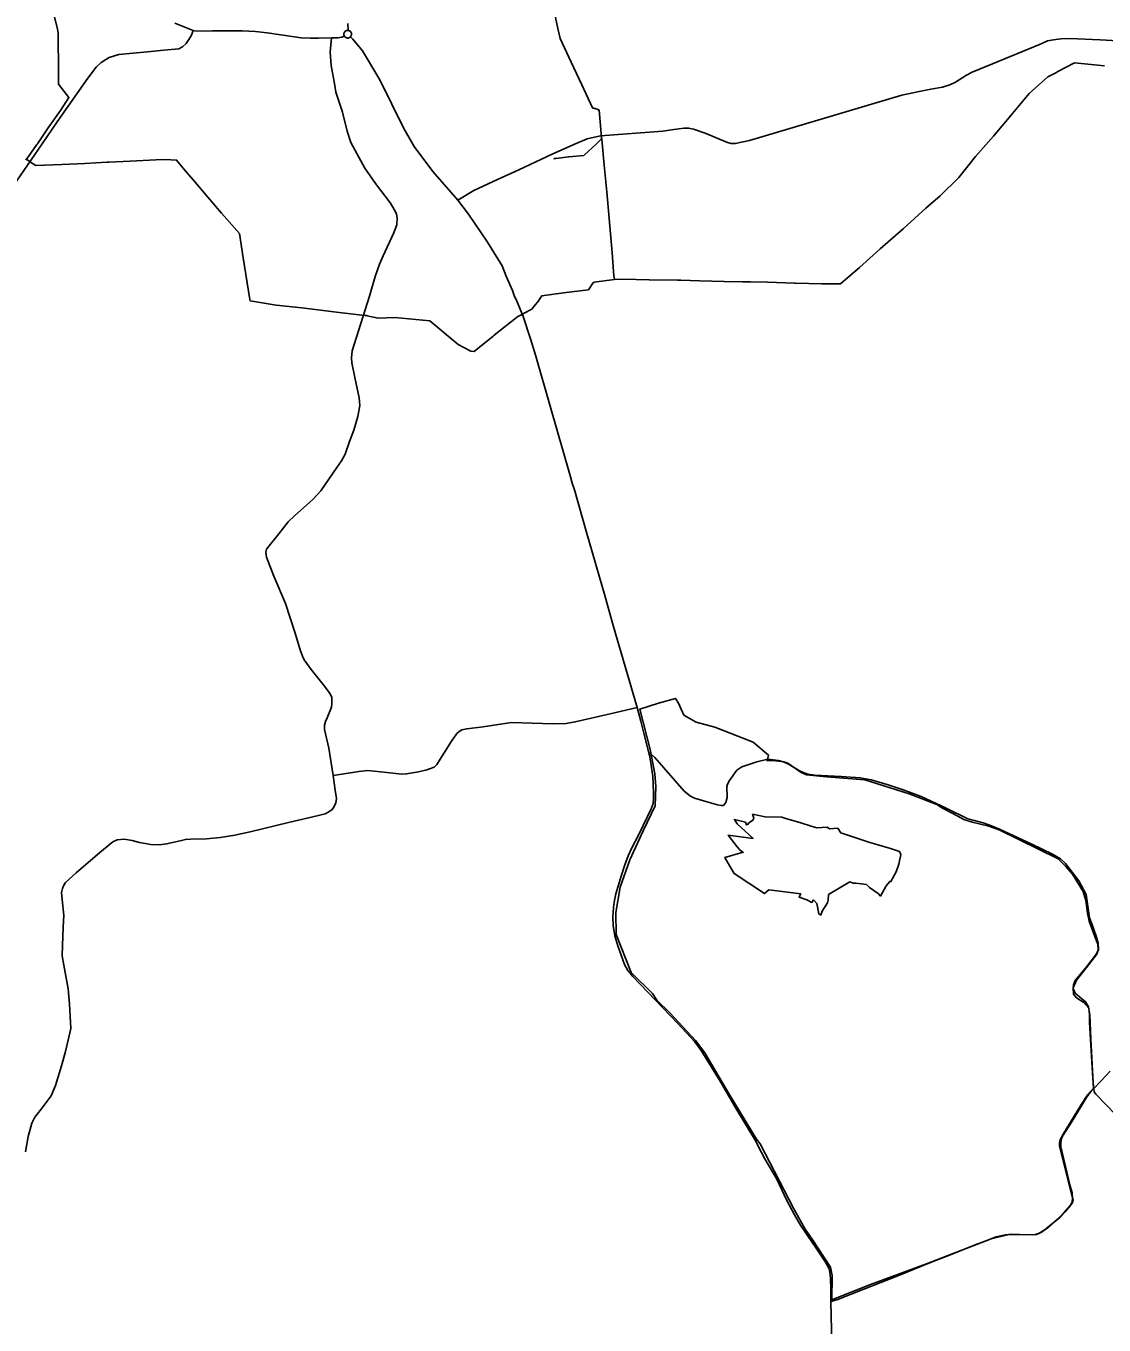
# Model space of a CAD drawing. Extents: x -789162 to -606354, y -1062736 to -945481.
# Drawn here: x -659774 to -655582, y -1000760 to -995705 of the extents above; entities that cross this region are included whole.
import ezdxf

# ---------------------------------------------------------------- set-up
doc = ezdxf.new("R2010")
doc.units = 0
for name, color, linetype in [('_SIRSI VZTAHY_OP vodnich zdroju II stupne', 7, 'Continuous'), ('_SIRSI VZTAHY_SILNICE II TRIDY_STAV', 7, 'Continuous'), ('_SIRSI VZTAHY_SILNICE III TRIDY_STAV', 7, 'Continuous'), ('_SIRSI VZTAHY_VTL PLYNOVOD', 7, 'Continuous')]:
    doc.layers.add(name, color=color, linetype=linetype)

msp = doc.modelspace()

# ---------------------------------------------------------------- linework, layer by layer
at = {"layer": '_SIRSI VZTAHY_OP vodnich zdroju II stupne'}
for points in [[(-656639.4, -1000661.4), (-656639.1, -1000566.9), (-656645.3, -1000534.1), (-656716.8, -1000425.4), (-656744.1, -1000386.5), (-656788.3, -1000307.2), (-656919.3, -1000054.6), (-656933.3, -1000036.5), (-657039.6, -999861.2), (-657134.2, -999701), (-657170.6, -999652.5), (-657269, -999546.8), (-657319.9, -999495.9), (-657337.6, -999469.3), (-657420, -999388.6), (-657478.9, -999240.8), (-657480.5, -999155.3), (-657463.6, -999056), (-657425.6, -998949.4), (-657374, -998836.4), (-657327.2, -998739.6), (-657323.9, -998664.5), (-657328, -998615.2), (-657346.5, -998520.8), (-657386.9, -998364.2), (-657314.2, -998340.8), (-657247.8, -998321.8), (-657235.7, -998340.8), (-657216.1, -998386.3), (-657168, -998413.8), (-657095, -998433.9), (-656946.4, -998492.6), (-656886.1, -998542.4), (-656891.9, -998564), (-656869.1, -998563.5), (-656826.8, -998568.8), (-656811.5, -998574.1), (-656759.1, -998610.1), (-656738.5, -998618.5), (-656661.3, -998626.5), (-656511.1, -998638.1), (-656338.7, -998693.6), (-656231.4, -998735), (-656209.4, -998749.4), (-656167.4, -998771.4), (-656126.1, -998792.9), (-656093.7, -998803.8), (-656028.9, -998819.3), (-655989.3, -998833.4), (-655760.1, -998945.3), (-655729.7, -998976.1), (-655704.4, -999005.1), (-655662.2, -999073.6), (-655652.8, -999108.6), (-655645.6, -999157.2), (-655639.7, -999187.9), (-655617.2, -999247.9), (-655606, -999277.4), (-655604, -999299.8), (-655609, -999317.2), (-655649.7, -999368.4), (-655689.1, -999418.4), (-655701.8, -999447.5), (-655700.4, -999473), (-655688.1, -999486.9), (-655660.4, -999505.3), (-655640.7, -999527.6), (-655637.7, -999552.6), (-655638.3, -999582.6), (-655627.2, -999758.2), (-655622.2, -999838.2), (-655644.7, -999862.5), (-655668.5, -999900), (-655740.3, -1000017.5), (-655750.9, -1000036.2), (-655755.3, -1000050.6), (-655754.7, -1000064.3), (-655709.1, -1000243.6), (-655701.1, -1000273.6), (-655704.1, -1000284.2), (-655754, -1000341.7), (-655821.5, -1000397.3), (-655835.2, -1000404.1), (-655849.6, -1000407.3), (-655956.4, -1000408.5), (-656020.1, -1000424.1), (-656271.9, -1000521.6), (-656489.9, -1000602.2)], [(-656948.4, -998772.1), (-656899.5, -998782.1), (-656834.8, -998783.7), (-656815.6, -998789.8), (-656764.2, -998804.8), (-656716, -998819.8), (-656698.5, -998825.9), (-656657.6, -998822.4), (-656649, -998829.4), (-656616.8, -998827.1), (-656605.6, -998845.3), (-656546.9, -998864.2), (-656491.7, -998882.7), (-656465.2, -998890.6), (-656412.2, -998905.3), (-656377.1, -998917.1), (-656371.4, -998928.6), (-656380, -998966.3), (-656389.3, -998996), (-656410, -999034.2), (-656414.5, -999033.6), (-656428.5, -999050.8), (-656450.2, -999090.7), (-656459.8, -999081.2), (-656493, -999056.9), (-656505.7, -999045.4), (-656546.9, -999040.6), (-656557.1, -999040.3), (-656569.6, -999035.8), (-656653.2, -999085), (-656654.8, -999106.4), (-656657, -999117.2), (-656677.4, -999149.8), (-656682.9, -999165.1), (-656691.2, -999160.3), (-656697.9, -999120.1), (-656710.9, -999106.1), (-656718, -999115.6), (-656737.1, -999105.1), (-656766.5, -999095.5), (-656760.7, -999082.4), (-656885.5, -999066.8), (-656902.4, -999081.2), (-657019.5, -999003.3), (-657031.7, -998983.5), (-657055.6, -998940.4), (-656984.8, -998920.3), (-656988.6, -998918.1), (-656998.5, -998909.5), (-657008, -998899.3), (-657042.8, -998853.3), (-656946.1, -998866.5), (-657008.2, -998809.4), (-657018.9, -998792.3), (-656976.3, -998803), (-656971.4, -998814), (-656965, -998811.4), (-656964.3, -998807.8), (-656946.6, -998795.8), (-656943.3, -998787.7)]]:
    msp.add_lwpolyline(points, close=True, dxfattribs=at)
at = {"layer": '_SIRSI VZTAHY_SILNICE II TRIDY_STAV'}
for points in [[(-659194.7, -995694.4), (-659137.1, -995718.4), (-659124, -995722.9)], [(-658520.7, -995722.6), (-658523.3, -995722.4), (-658525.8, -995722.8), (-658528.2, -995723.5), (-658530.5, -995724.6), (-658532.5, -995726.1), (-658534.3, -995728), (-658535.7, -995730.1), (-658536.8, -995732.4), (-658537.4, -995734.8), (-658537.7, -995737.4), (-658537.4, -995739.9), (-658536.8, -995742.4), (-658535.8, -995744.7)], [(-658520.7, -995722.6), (-658522, -995695.6)], [(-658511.4, -995747.2), (-658510, -995745.2), (-658508.8, -995743), (-658508.1, -995740.6), (-658507.8, -995738.2), (-658507.8, -995735.7), (-658508.3, -995733.3), (-658509.2, -995731), (-658510.4, -995728.8), (-658512, -995726.9), (-658513.9, -995725.3), (-658516, -995724), (-658518.3, -995723.1), (-658520.7, -995722.6)], [(-659124, -995722.9), (-659111.8, -995725), (-659048.7, -995724.5), (-659019.3, -995723.7), (-658932.5, -995724.6), (-658880.9, -995726.9), (-658835.4, -995732.7), (-658782.2, -995739.7), (-658703.4, -995751.2), (-658667, -995752.2), (-658635.8, -995753.2), (-658586.1, -995751.8)], [(-658586.1, -995751.8), (-658572.7, -995751.6), (-658560.9, -995751.1), (-658546, -995749), (-658535.8, -995744.7)], [(-658535.8, -995744.7), (-658534.3, -995746.8), (-658532.5, -995748.7), (-658530.4, -995750.2), (-658528, -995751.4), (-658525.5, -995752.1), (-658522.9, -995752.3), (-658520.4, -995752.2), (-658517.8, -995751.5), (-658515.5, -995750.5), (-658513.3, -995749), (-658511.4, -995747.2)], [(-658094.1, -996382.7), (-658191.9, -996272.1), (-658264.7, -996174.2), (-658304.6, -996104.2), (-658398.2, -995914.9), (-658465.2, -995802), (-658502.8, -995756.1), (-658511.4, -995747.2)], [(-657397.6, -998357.7), (-657490.1, -998037.7), (-657522.1, -997921.1), (-657595.7, -997671.2), (-657640.6, -997510.4), (-657649.8, -997484.4), (-657656.7, -997460), (-657658.7, -997449.9), (-657735.4, -997184.4), (-657790.7, -996989.6), (-657811.4, -996922.4), (-657839.9, -996835.9), (-657863.3, -996778.4), (-657875.4, -996754.5), (-657882.3, -996734.8), (-657905.9, -996678.9), (-657921.8, -996638.6), (-657979.4, -996547), (-658052.4, -996437.7), (-658094.1, -996382.7)], [(-657351.3, -998533.8), (-657371.1, -998457), (-657382.9, -998410), (-657397.6, -998357.7)], [(-656643.6, -1000667.8), (-656643.6, -1000622.2), (-656645.8, -1000577.6), (-656647.7, -1000554.6), (-656650.2, -1000541.2), (-656664.2, -1000515.7), (-656700.6, -1000460.5), (-656715.1, -1000440.2), (-656762, -1000371.2), (-656785, -1000331.6), (-656816, -1000272.6), (-656854.5, -1000192.6), (-656900.6, -1000113), (-656913.1, -1000088.5), (-656938.2, -1000040.3), (-656968.4, -999991.3), (-657017.3, -999909), (-657074.6, -999811), (-657148.3, -999692.1), (-657172.4, -999658.5), (-657238.8, -999586.3), (-657413.5, -999404.2), (-657432.7, -999380.6), (-657445.7, -999357.6), (-657459.6, -999321.4), (-657472.7, -999284.6), (-657484.1, -999245.6), (-657490.9, -999204.7), (-657491.4, -999171.7), (-657488.6, -999135.8), (-657485.9, -999113.9), (-657479.5, -999081.9), (-657471.3, -999052.8), (-657458.6, -999012.9), (-657444.7, -998969.6), (-657431.9, -998934.3), (-657418.2, -998902.8), (-657390.6, -998851.2), (-657356.3, -998781.6), (-657342.2, -998750.9), (-657334.9, -998730.1), (-657333.5, -998712.8), (-657334, -998687.2), (-657334.8, -998655.2), (-657336.1, -998625.3), (-657342.2, -998582.1), (-657347.3, -998550.1), (-657351.3, -998533.8)], [(-655621.1, -999839.2), (-655594, -999811.3), (-655558.1, -999771.6)], [(-656643.6, -1000667.8), (-656621.2, -1000661.6), (-656515.6, -1000620.1), (-656383.4, -1000568.4), (-656376.6, -1000565.6), (-656262.4, -1000519.5), (-656175.3, -1000484.9), (-656082.7, -1000448.2), (-656044.3, -1000433.6), (-656000.9, -1000417.2), (-655964.2, -1000408.4), (-655939.6, -1000406.2), (-655910.8, -1000408), (-655860.5, -1000408.9), (-655843.8, -1000407.9), (-655830.6, -1000401.3), (-655804.1, -1000384.3), (-655762.6, -1000348.6), (-655733.5, -1000320.8), (-655712.3, -1000294.4), (-655705.4, -1000280.6), (-655703.8, -1000265.8), (-655705.7, -1000244.9), (-655713.9, -1000214.2), (-655743.2, -1000094.2), (-655749.1, -1000068.6), (-655749.2, -1000053.9), (-655748, -1000038.1), (-655742.8, -1000024.8), (-655705.9, -999966.6), (-655647.8, -999871.6), (-655631.8, -999849.7), (-655621.1, -999839.2)], [(-656634.5, -1001017.1), (-656636.9, -1000956.7), (-656637.2, -1000946.6), (-656638.1, -1000914.2), (-656638.4, -1000851.4), (-656641.6, -1000778.1), (-656643.6, -1000667.8)]]:
    msp.add_lwpolyline(points, dxfattribs=at)
at = {"layer": '_SIRSI VZTAHY_SILNICE III TRIDY_STAV'}
for points in [[(-659124, -995722.9), (-659129.8, -995741.7), (-659140.1, -995757.6), (-659151, -995773.9), (-659164.8, -995787.1), (-659179.2, -995794.8), (-659237.2, -995799.9), (-659301.4, -995806.4), (-659412.5, -995816.4), (-659450.3, -995828.1), (-659481.2, -995847.2), (-659501, -995866), (-659532.8, -995907.8), (-659652.9, -996078.7), (-659710.9, -996164.5), (-659825.2, -996329.6)], [(-658578.6, -998622.3), (-658595.9, -998514.7), (-658613, -998442.8), (-658612.4, -998426.1), (-658608.7, -998411.8), (-658601.9, -998396.8), (-658585.2, -998356.2), (-658583.8, -998341.6), (-658583.8, -998330.5), (-658584.8, -998318.8), (-658589.5, -998306.3), (-658596.7, -998295.1), (-658618.3, -998267.1), (-658664.3, -998209.1), (-658691.8, -998171.1), (-658698.1, -998157.4), (-658707, -998133.2), (-658728.4, -998063.7), (-658765.2, -997952.8), (-658809.8, -997846.6), (-658839, -997772.5), (-658841.3, -997753.3), (-658837.9, -997741.1), (-658790.7, -997681.6), (-658754.1, -997635), (-658730.2, -997611.6), (-658658.2, -997547.2), (-658627.1, -997514.7), (-658565.4, -997423.6), (-658546.7, -997396.9), (-658532.4, -997371), (-658515.4, -997322.4), (-658498.3, -997278.6), (-658482.7, -997225.2), (-658475.1, -997181.7), (-658478, -997152.4), (-658495.1, -997072.6), (-658506.5, -997016), (-658508.1, -996996.8), (-658505.7, -996969.9), (-658480.2, -996890.9), (-658438.2, -996756.6), (-658415.3, -996680.5), (-658398.5, -996632.3), (-658384.6, -996599.2), (-658345.1, -996512.6), (-658332.2, -996478.7), (-658330.1, -996453.5), (-658332.9, -996436.5), (-658341.6, -996418.9), (-658355.7, -996395.2), (-658414.2, -996318.9), (-658455.4, -996258.1), (-658510, -996158.9), (-658525, -996114.3), (-658542.9, -996040.6), (-658568.9, -995963.4), (-658573.2, -995937.5), (-658587, -995858.7), (-658590.9, -995807.9), (-658586.1, -995751.8)], [(-658094.1, -996382.7), (-658031.9, -996345.2), (-657939.7, -996302.6), (-657857.7, -996264.6), (-657725.1, -996203.2), (-657634.3, -996162.9), (-657591.1, -996144.4), (-657540.2, -996133.4), (-657296.6, -996114.7), (-657253.8, -996108.4), (-657216.1, -996102.7), (-657197, -996102.7), (-657177.9, -996106.5), (-657132.1, -996122.5), (-657061.7, -996152.3), (-657045.5, -996159.1), (-657031.4, -996162.8), (-657015.6, -996163.1), (-656960.5, -996150.5), (-656463.2, -996002.9), (-656367.4, -995974.9), (-656300.6, -995960.9), (-656254.5, -995951.5), (-656209.3, -995943), (-656181.6, -995935), (-656159.7, -995923.5), (-656116.7, -995896.2), (-656094.4, -995884.8), (-656014.9, -995853.2), (-655832.4, -995777.4), (-655821.3, -995772.9), (-655800.9, -995763.6), (-655777.7, -995759.1), (-655749.4, -995755.1), (-655714.1, -995754.2), (-655596, -995759.5), (-655527.9, -995763.7)], [(-657397.6, -998357.7), (-657502.6, -998382.2), (-657638, -998413.2), (-657673.5, -998419.7), (-657725.4, -998420.2), (-657885.8, -998415.9), (-657954.7, -998425.7), (-657996, -998432.8), (-658059.5, -998439.9), (-658078.6, -998443.8), (-658089.3, -998449.9), (-658097.9, -998458.4), (-658118.9, -998488.2), (-658147.7, -998533.2), (-658175.5, -998578.3), (-658186.6, -998588.9), (-658215.1, -998599.6), (-658247.7, -998607.1), (-658293.4, -998615.3), (-658312.3, -998617), (-658371.1, -998609.8), (-658444.2, -998601.7), (-658479.8, -998605.9), (-658578.6, -998622.3)], [(-657351.3, -998533.8), (-657340.9, -998540.1), (-657328.1, -998551.4), (-657214, -998682.1), (-657190.1, -998701.9), (-657174.1, -998710.3), (-657130.3, -998723.1), (-657084, -998736.3), (-657069.8, -998738.8), (-657061.5, -998738.5), (-657051.9, -998727), (-657047, -998706.7), (-657047.7, -998664.7), (-657045.3, -998654.9), (-657037.7, -998640.9), (-657009.1, -998601), (-656989.9, -998588.5), (-656932.2, -998568.5), (-656894.5, -998558.9), (-656878.1, -998559.2), (-656847.8, -998562.8), (-656827.4, -998568), (-656805.4, -998578.8), (-656782.3, -998592.8), (-656761.2, -998605.9), (-656733.9, -998616.7), (-656706.4, -998620.2), (-656603.2, -998626.1), (-656530.4, -998630.8), (-656486.6, -998639), (-656420.8, -998658.5), (-656362.3, -998677.8), (-656292.7, -998704), (-656194.8, -998748.7), (-656110.7, -998790.5), (-656051, -998805.9), (-656018.9, -998817.1), (-655987.6, -998829.9), (-655862.1, -998889.4), (-655782, -998927.6), (-655750.3, -998946.1), (-655730.7, -998964.1), (-655678.9, -999032.1), (-655651.5, -999084.7), (-655643.3, -999139.2), (-655637.6, -999175.2), (-655629.3, -999198.6), (-655612.4, -999246.4), (-655604, -999274.1), (-655603, -999298.5), (-655611, -999315.1), (-655648.7, -999364.3), (-655694, -999419.9), (-655700.6, -999436.1), (-655702.1, -999450.9), (-655693.7, -999468.4), (-655668.8, -999489), (-655653.2, -999502.1), (-655641.3, -999521.3), (-655636.5, -999553.1), (-655632.2, -999647.2), (-655627, -999746.5), (-655623.9, -999817.1), (-655621.1, -999839.2)], [(-659775.3, -1000086.3), (-659765.1, -1000026.7), (-659751.2, -999974.8), (-659739, -999950.5), (-659714.7, -999920.6), (-659676.4, -999868.2), (-659659.2, -999827.4), (-659635.5, -999751.3), (-659620.2, -999695.4), (-659599.3, -999606.1), (-659601.6, -999558), (-659604.8, -999511.6), (-659609.7, -999452.2), (-659626.1, -999359.8), (-659632.9, -999322.9), (-659631.8, -999282.6), (-659628.6, -999212), (-659626.1, -999166), (-659632.6, -999104.6), (-659635, -999077.4), (-659632, -999061.4), (-659627.9, -999050.5), (-659619.8, -999038.4), (-659578.6, -999000.1), (-659486.5, -998921.4), (-659436.4, -998879.7), (-659418.9, -998871.4), (-659392, -998869.5), (-659360.9, -998874.1), (-659332.5, -998881.8), (-659288.6, -998890.4), (-659254.4, -998892.1), (-659227.2, -998887.8), (-659174.1, -998875.3), (-659153.9, -998870.7), (-659133.8, -998869.2), (-659072.3, -998867.5), (-659018.2, -998863.5), (-658961.6, -998853.9), (-658902.4, -998840.8), (-658753.2, -998804.6), (-658636.7, -998777.5), (-658610.8, -998770.6), (-658595.8, -998763.4), (-658582.8, -998754.2), (-658574.8, -998741.7), (-658569.4, -998727.8), (-658566.8, -998711.3), (-658570.8, -998679.4), (-658578.6, -998622.3)], [(-655621.1, -999839.2), (-655620.1, -999853.1), (-655613.2, -999862.1), (-655535, -999942.1)]]:
    msp.add_lwpolyline(points, dxfattribs=at)
at = {"layer": '_SIRSI VZTAHY_VTL PLYNOVOD'}
for points in [[(-659770.8, -996222.9), (-659770.7, -996222.6), (-659731.5, -996166.4), (-659729.4, -996163.3), (-659687.6, -996101.6), (-659640.1, -996033.6), (-659606.9, -995983.6), (-659647, -995932.4), (-659647, -995931.1), (-659647.7, -995855.8), (-659648.5, -995767.2), (-659648, -995732.1), (-659652, -995711.3), (-659666.1, -995656.1)], [(-657719, -995654.3), (-657705.1, -995714.7), (-657696.1, -995753.7), (-657653.1, -995846.7), (-657612.4, -995934.8), (-657571.3, -996023.7), (-657562.5, -996026.2), (-657559.7, -996027), (-657552.1, -996029.3), (-657545.3, -996032.7), (-657537.1, -996123.1), (-657535.3, -996139.1), (-657535.3, -996139.4), (-657534.7, -996146.1)], [(-657485.4, -996691.9), (-657452.9, -996690.4), (-657350.6, -996692.7), (-657239.7, -996694.1), (-657227.5, -996694.5), (-657154.2, -996696.5), (-657058.4, -996699.8), (-656987.6, -996701), (-656977.2, -996701.2), (-656956.7, -996701.5), (-656890.7, -996702.6), (-656785.4, -996705.6), (-656780.9, -996705.7), (-656679.4, -996708.6), (-656605.9, -996709.3), (-656532.4, -996645.4), (-656451.7, -996572.1), (-656363.2, -996494.1), (-656274.5, -996413.8), (-656219.3, -996366.2), (-656146.1, -996295.3), (-656081.4, -996213.8), (-656011.9, -996133.7), (-655937.5, -996045.4), (-655872.4, -995968.1), (-655799.5, -995903), (-655799.5, -995903), (-655769.3, -995887.1), (-655761.3, -995882.8), (-655696.9, -995848.7), (-655579.4, -995861)], [(-657537.4, -996146.5), (-657538.4, -996146.6), (-657557, -996165), (-657601.9, -996206.7), (-657604.2, -996208.8), (-657662.3, -996214.7), (-657713.5, -996220.4), (-657714, -996220.5), (-657716.9, -996220.8), (-657717.7, -996220.9), (-657718.5, -996221), (-657720.1, -996221.1), (-657720, -996221.5), (-657719.8, -996222.1), (-657719.4, -996223.2)], [(-657536.5, -996146.3), (-657536.6, -996145.6), (-657536.6, -996145.4), (-657537.5, -996145.5), (-657537.4, -996146.5)], [(-657537.2, -996146.5), (-657537.4, -996146.5)], [(-657537.2, -996146.5), (-657537.2, -996146.9), (-657537.1, -996147.2), (-657536.7, -996147.2), (-657536.5, -996147.1), (-657536.5, -996146.7), (-657536.6, -996146.4)], [(-657536.6, -996146.4), (-657536.9, -996146.4), (-657537.2, -996146.5)], [(-657536.5, -996146.3), (-657536.6, -996146.4)], [(-657534.7, -996146.1), (-657536.5, -996146.3)], [(-657534.7, -996146.1), (-657524.8, -996246.4), (-657514.6, -996350.9), (-657505.9, -996454.6), (-657494, -996588.3), (-657487.3, -996678.1), (-657486.6, -996683.4), (-657485.8, -996689.1), (-657485.7, -996689.3), (-657485.7, -996689.9)], [(-659775.4, -996223.5), (-659772.1, -996225)], [(-659770.8, -996222.9), (-659771.4, -996223.8), (-659772.1, -996225)], [(-659771.1, -996225.5), (-659772.1, -996225)], [(-659770.5, -996223.1), (-659770.7, -996223.4), (-659770.9, -996223.6), (-659771, -996223.9), (-659771.1, -996224.1), (-659770.6, -996224.5)], [(-659771.1, -996225.5), (-659770.6, -996224.5)], [(-659771.1, -996225.5), (-659766.2, -996228.1), (-659755.9, -996235.5), (-659735.7, -996248.4), (-659634.3, -996244.9), (-659544.5, -996240.1), (-659459.5, -996235.2), (-659451.6, -996234.8), (-659368.2, -996231), (-659268.7, -996226.6), (-659231.7, -996225.5), (-659231.4, -996225.5), (-659187.8, -996227.4), (-659150.4, -996272.3), (-659122.9, -996305.2), (-659066.2, -996371.9), (-659013.2, -996433.6), (-658943.4, -996512.9), (-658929.3, -996607.4), (-658914.1, -996704.4), (-658903, -996769.4), (-658901.8, -996774.9), (-658801.4, -996791.2), (-658701.1, -996802.1), (-658566.6, -996818.4), (-658467.5, -996830.5), (-658455, -996832.1), (-658449.1, -996832.4)], [(-659770.5, -996223.1), (-659770.8, -996222.9)], [(-659770.6, -996224.5), (-659770.4, -996224.2), (-659769.9, -996223.4), (-659770.5, -996223.1)], [(-658446.6, -996832.6), (-658404.1, -996842.1), (-658340, -996840.2), (-658203.3, -996853.2), (-658093.5, -996944.8), (-658044.3, -996970.2), (-658043.6, -996970.4), (-658030.6, -996971.6), (-658016.6, -996960.3), (-658010.6, -996955.5), (-657956.5, -996911.9), (-657952.5, -996908.6), (-657860.9, -996836.2), (-657852, -996831.5), (-657836.4, -996823.4), (-657806.9, -996806.9), (-657792.7, -996789.1), (-657783.8, -996778.1), (-657768.3, -996755.5), (-657683.8, -996744.1), (-657586.6, -996732), (-657578.9, -996720.2), (-657572.2, -996709.8), (-657569.7, -996705.8), (-657563.6, -996701.6), (-657485.4, -996691.9)], [(-657485.7, -996689.9), (-657486.4, -996690), (-657486.3, -996690.8), (-657485.8, -996690.8), (-657485.5, -996690.8)], [(-657485.6, -996690.2), (-657485.7, -996689.9)], [(-657485.6, -996690.2), (-657485.2, -996690.1), (-657484.9, -996690.1), (-657484.9, -996690.2), (-657484.8, -996690.4), (-657485.2, -996690.5), (-657485.6, -996690.5)], [(-657485.6, -996690.5), (-657485.6, -996690.3), (-657485.6, -996690.2)], [(-657485.5, -996690.8), (-657485.6, -996690.5)], [(-657485.5, -996690.8), (-657485.5, -996691.4), (-657485.4, -996691.6), (-657485.4, -996691.9)], [(-658446.6, -996832.6), (-658446.6, -996831.9), (-658447, -996831.8), (-658447.7, -996831.6), (-658448.6, -996831.7), (-658449, -996831.7), (-658449.1, -996832.4)], [(-658449.1, -996832.4), (-658447.6, -996832.4), (-658447.1, -996832.4), (-658446.6, -996832.6)]]:
    msp.add_lwpolyline(points, dxfattribs=at)

doc.saveas('drawing.dxf')
